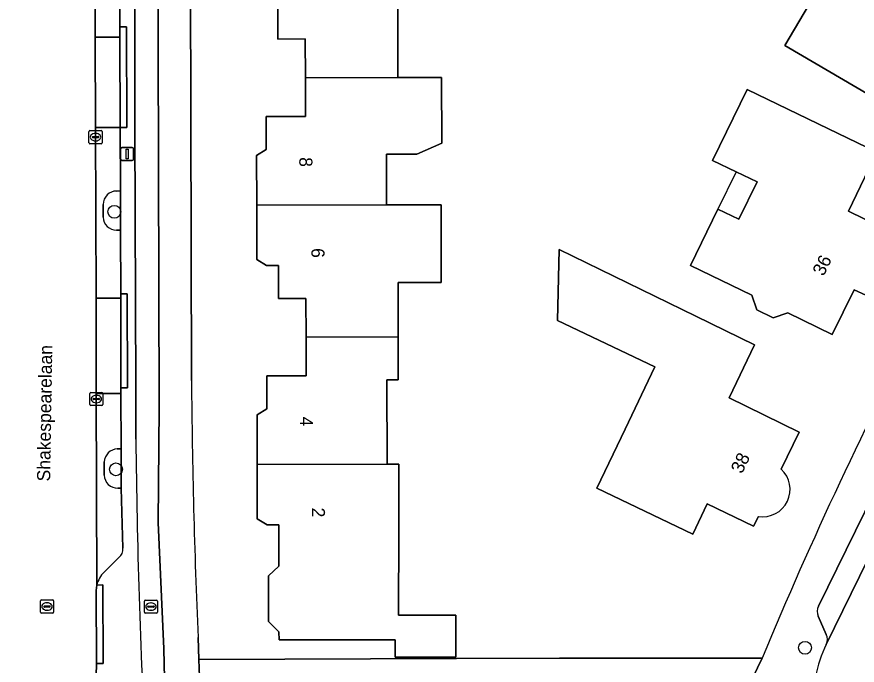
# Model space of a CAD drawing. Extents: x 160455 to 162082, y 388339 to 389736.
# Drawn here: x 161032.9 to 161097.1, y 388397.4 to 388446.9 of the extents above; entities that cross this region are included whole.
import ezdxf

# ---------------------------------------------------------------- set-up
doc = ezdxf.new("R2010")
doc.units = 0
for name, color, linetype in [('IMGEO_Berm_groen', 7, 'Continuous'), ('IMGEO_Boom', 7, 'Continuous'), ('IMGEO_Erf', 7, 'Continuous'), ('IMGEO_Fietspad_gesloten', 7, 'Continuous'), ('IMGEO_Groenvoorziening', 7, 'Continuous'), ('IMGEO_Hek', 7, 'Continuous'), ('IMGEO_Kolk', 7, 'Continuous'), ('IMGEO_Lichtmast', 7, 'Continuous'), ('IMGEO_Openbare_ruimte_label', 7, 'Continuous'), ('IMGEO_Pand', 7, 'Continuous'), ('IMGEO_Pand_nummerreeks', 7, 'Continuous'), ('IMGEO_Pand_overbouw', 7, 'Continuous'), ('IMGEO_Parkeervlak_open', 7, 'Continuous'), ('IMGEO_Rijbaan_lokaal_gesloten', 7, 'Continuous'), ('IMGEO_Rijbaan_lokaal_open', 7, 'Continuous'), ('IMGEO_Rioolput', 7, 'Continuous'), ('IMGEO_Verkeerseiland_open', 7, 'Continuous'), ('IMGEO_Voetpad_open', 7, 'Continuous')]:
    doc.layers.add(name, color=color, linetype=linetype)

msp = doc.modelspace()

# ---------------------------------------------------------------- linework, layer by layer
at = {"layer": 'IMGEO_Berm_groen'}
for points in [[(161040.836, 388433.582), (161040.532, 388433.576)], [(161040.536, 388430.582), (161040.842, 388430.584), (161040.836, 388433.582)], [(161039.532, 388432.562), (161039.514, 388431.579)], [(161040.901, 388413.911), (161040.6, 388413.914)], [(161040.634, 388410.916), (161040.908, 388410.917), (161040.901, 388413.911)], [(161039.603, 388412.91), (161039.607, 388411.888)]]:
    msp.add_lwpolyline(points, dxfattribs=at)
for centre, radius, start, end in [((161040.537, 388432.57), 1.006, 90.31274, 180.48381), ((161040.573, 388431.642), 1.061, 183.41438, 268.00446), ((161040.672, 388412.845), 1.071, 93.85625, 176.54462), ((161040.593, 388411.901), 0.986, 180.74769, 272.40436)]:
    msp.add_arc(centre, radius, start, end, dxfattribs=at)
at = {"layer": 'IMGEO_Boom'}
for centre in [(161040.373, 388431.992), (161040.496, 388412.348), (161093.08, 388398.727)]:
    msp.add_circle(centre, 0.489, dxfattribs=at)
at = {"layer": 'IMGEO_Erf'}
for points in [[(161046.039, 388518.896), (161046.027, 388517.284), (161046.068, 388500), (161046.261, 388419.133)], [(161062.016, 388452.327), (161061.999, 388442.233), (161065.35, 388442.24), (161065.361, 388437.228), (161063.451, 388436.384), (161061.141, 388436.379), (161061.15, 388432.527), (161062.05, 388432.529), (161065.32, 388432.527), (161065.315, 388426.604), (161062.046, 388426.606), (161062.043, 388422.444), (161062.04, 388419.174), (161061.169, 388419.172), (161061.184, 388412.73), (161062.084, 388412.732), (161062.074, 388406.487), (161062.067, 388402.428), (161062.065, 388401.207), (161066.429, 388401.211), (161066.432, 388398.017), (161061.812, 388398.012), (161061.81, 388399.341), (161052.94, 388399.332), (161052.939, 388399.951), (161052.139, 388400.74), (161052.135, 388404.21), (161052.933, 388404.959), (161052.932, 388405.579), (161052.93, 388408.108), (161052.03, 388408.107), (161051.281, 388408.557), (161051.277, 388412.708), (161051.273, 388416.503), (161052.013, 388416.954), (161052.011, 388419.473), (161055.008, 388419.479), (161055.002, 388422.429), (161054.996, 388425.382), (161052.899, 388425.378), (161052.894, 388427.905), (161051.994, 388427.903), (161051.245, 388428.352), (161051.237, 388432.505), (161051.23, 388436.292), (161051.968, 388436.743), (161051.963, 388439.261), (161054.96, 388439.266), (161054.954, 388442.216), (161054.948, 388445.18), (161052.851, 388445.176), (161052.846, 388447.693)], [(161089.527, 388408.754), (161089.15, 388408), (161085.61, 388409.713), (161084.507, 388407.4), (161077.193, 388410.903), (161079.346, 388415.417), (161081.614, 388420.174), (161074.195, 388423.712), (161074.321, 388429.116), (161084.741, 388424.041), (161089.236, 388421.852), (161087.281, 388417.791), (161092.634, 388415.192)], [(161092.634, 388415.192), (161091.267, 388412.35)], [(161046.762, 388399.503), (161046.811, 388397.829), (161066.477, 388397.903), (161074.337, 388397.933), (161089.818, 388397.941)]]:
    msp.add_lwpolyline(points, dxfattribs=at)
for points in [[(161095.553, 388451.498), (161091.633, 388453.808), (161092.339, 388455.005), (161089.643, 388456.594), (161091.096, 388459.305), (161104.349, 388451.714), (161108.688, 388449.229), (161105.102, 388442.981), (161105.573, 388442.714), (161105.251, 388442.249), (161105.936, 388441.848), (161104.336, 388438.991), (161103.648, 388439.37), (161103.378, 388438.907), (161102.91, 388439.16), (161102.421, 388438.329), (161098.105, 388440.853), (161091.545, 388444.69)], [(161088.654, 388441.337), (161094.072, 388438.711), (161098.571, 388436.531), (161096.396, 388432.035), (161099.975, 388430.286), (161097.721, 388425.633), (161096.825, 388426.05), (161095.147, 388422.621), (161091.766, 388424.274), (161090.638, 388423.904), (161089.405, 388424.512), (161089.023, 388425.624), (161084.338, 388427.898), (161086.437, 388432.196), (161088.028, 388431.42), (161089.421, 388434.273), (161087.831, 388435.05), (161086.03, 388435.919)]]:
    msp.add_lwpolyline(points, close=True, dxfattribs=at)
for centre, radius, start, end in [((161380.249, 388277.69), 314.342, 146.8368, 157.50836), ((161616.521, 388423.866), 570.28, 180.47552, 182.44847), ((161089.854, 388410.815), 2.087, 260.99133, 47.36668)]:
    msp.add_arc(centre, radius, start, end, dxfattribs=at)
at = {"layer": 'IMGEO_Fietspad_gesloten'}
for points in [[(161045.799, 388372.748), (161047.068, 388368.677), (161048.549, 388369.152), (161048.353, 388369.734), (161047.888, 388371.283), (161047.024, 388374.158), (161046.22, 388376.946), (161045.77, 388378.804), (161045.437, 388380.369), (161045.132, 388382.192), (161044.761, 388384.41), (161044.592, 388387.017), (161044.303, 388391.456), (161044.217, 388395.262), (161044.139, 388398.649), (161043.731, 388408.279), (161043.804, 388417.053), (161043.565, 388500), (161043.515, 388517.282), (161043.456, 388533.613), (161043.268, 388616.342)], [(161041.86, 388477.969), (161041.884, 388465.6), (161041.91, 388457.852), (161041.946, 388446.081), (161041.931, 388438.385), (161042.023, 388418.572), (161042.017, 388414.64)]]:
    msp.add_lwpolyline(points, dxfattribs=at)
msp.add_arc((161586.901, 388419.907), 544.909, 180.55382, 183.07672, dxfattribs=at)
at = {"layer": 'IMGEO_Groenvoorziening'}
for points in [[(161089.818, 388397.941), (161074.337, 388397.933), (161066.477, 388397.903), (161046.811, 388397.829), (161046.885, 388396.513)], [(161088.765, 388395.783), (161089.818, 388397.941)]]:
    msp.add_lwpolyline(points, dxfattribs=at)
at = {"layer": 'IMGEO_Hek'}
msp.add_lwpolyline([(161074.337, 388397.933), (161089.818, 388397.941)], dxfattribs=at)
at = {"layer": 'IMGEO_Kolk'}
for p, q in [((161038.441, 388437.264), (161038.441, 388438.116)), ((161038.516, 388438.19), (161039.368, 388438.19)), ((161039.442, 388438.116), (161039.442, 388437.264)), ((161038.7, 388437.684), (161038.7, 388437.696)), ((161039.138, 388437.647), (161038.74, 388437.647)), ((161038.743, 388437.733), (161039.141, 388437.733)), ((161038.952, 388437.41), (161038.927, 388437.41)), ((161038.929, 388437.97), (161038.954, 388437.97)), ((161039.184, 388437.696), (161039.184, 388437.684)), ((161039.368, 388437.19), (161038.516, 388437.19)), ((161038.579, 388418.208), (161039.431, 388418.208)), ((161038.504, 388417.282), (161038.504, 388418.134)), ((161038.763, 388417.702), (161038.763, 388417.714)), ((161039.201, 388417.665), (161038.803, 388417.665)), ((161038.806, 388417.751), (161039.204, 388417.751)), ((161038.992, 388417.988), (161039.017, 388417.988)), ((161039.247, 388417.714), (161039.247, 388417.702)), ((161039.505, 388418.134), (161039.505, 388417.282)), ((161039.431, 388417.208), (161038.579, 388417.208)), ((161039.015, 388417.428), (161038.99, 388417.428))]:
    msp.add_line(p, q, dxfattribs=at)
for points in [[(161038.441, 388437.264), (161038.441, 388438.116)], [(161038.516, 388438.19), (161039.368, 388438.19)], [(161039.442, 388438.116), (161039.442, 388437.264)], [(161039.368, 388437.19), (161038.516, 388437.19)], [(161038.579, 388418.208), (161039.431, 388418.208)], [(161038.504, 388417.282), (161038.504, 388418.134)], [(161039.505, 388418.134), (161039.505, 388417.282)], [(161039.431, 388417.208), (161038.579, 388417.208)]]:
    msp.add_lwpolyline(points, dxfattribs=at)
for centre, radius, start, end in [((161038.518, 388438.114), 0.0765, 91.55205, 178.44795), ((161038.518, 388438.114), 0.0765, 91.55205, 178.44795), ((161039.366, 388438.114), 0.0765, 1.55205, 88.44795), ((161039.366, 388438.114), 0.0765, 1.55205, 88.44795), ((161038.74, 388437.693), 0.0403, 85.87752, 175.75265), ((161038.737, 388437.683), 0.0366, 178.93798, 274.71019), ((161039.141, 388437.69), 0.043, 264.86636, 352.45326), ((161039.145, 388437.695), 0.0386, 1.73085, 96.63898), ((161038.518, 388437.266), 0.0765, 181.55205, 268.44795), ((161038.518, 388437.266), 0.0765, 181.55205, 268.44795), ((161039.366, 388437.266), 0.0765, 271.55205, 358.44795), ((161039.366, 388437.266), 0.0765, 271.55205, 358.44795), ((161038.581, 388418.132), 0.0765, 91.55205, 178.44795), ((161038.581, 388418.132), 0.0765, 91.55205, 178.44795), ((161039.429, 388418.132), 0.0765, 1.55205, 88.44795), ((161039.429, 388418.132), 0.0765, 1.55205, 88.44795), ((161038.803, 388417.711), 0.0403, 85.87752, 175.75265), ((161038.8, 388417.701), 0.0366, 178.93798, 274.71019), ((161039.204, 388417.708), 0.043, 264.86636, 352.45326), ((161039.208, 388417.713), 0.0386, 1.73085, 96.63898), ((161038.581, 388417.284), 0.0765, 181.55205, 268.44795), ((161038.581, 388417.284), 0.0765, 181.55205, 268.44795), ((161039.429, 388417.284), 0.0765, 271.55205, 358.44795), ((161039.429, 388417.284), 0.0765, 271.55205, 358.44795)]:
    msp.add_arc(centre, radius, start, end, dxfattribs=at)
for centre, major_axis, ratio, start_param, end_param in [((161038.928, 388437.69), (-0.387, 0.002), 0.722429, 4.712389, 7.853982), ((161038.953, 388437.69), (-0.39, 0.002), 0.717154, 1.570796, 4.712389), ((161038.991, 388417.708), (-0.387, 0.002), 0.722429, 4.712389, 7.853982), ((161039.016, 388417.708), (-0.39, 0.002), 0.717154, 1.570796, 4.712389)]:
    msp.add_ellipse(centre, major_axis=major_axis, ratio=ratio, start_param=start_param, end_param=end_param, dxfattribs=at)
at = {"layer": 'IMGEO_Lichtmast'}
for p, q in [((161040.857, 388436.004), (161040.857, 388436.804)), ((161040.857, 388436.804), (161040.857, 388436.004)), ((161040.957, 388436.904), (161041.747, 388436.904)), ((161041.747, 388436.904), (161040.957, 388436.904)), ((161041.847, 388436.804), (161041.847, 388436.004)), ((161041.847, 388436.004), (161041.847, 388436.804)), ((161041.747, 388435.904), (161040.957, 388435.904)), ((161040.957, 388435.904), (161041.747, 388435.904))]:
    msp.add_line(p, q, dxfattribs=at)
msp.add_lwpolyline([(161041.277, 388436.779), (161041.427, 388436.779), (161041.427, 388436.029), (161041.277, 388436.029), (161041.277, 388436.779)], dxfattribs=at)
for centre, start, end in [((161040.957, 388436.804), 90, 180), ((161040.957, 388436.804), 90, 180), ((161041.747, 388436.804), 0, 90), ((161041.747, 388436.804), 360, 90), ((161040.957, 388436.004), 180, 270), ((161040.957, 388436.004), 180, 270), ((161041.747, 388436.004), 270, 0), ((161041.747, 388436.004), 270, 0)]:
    msp.add_arc(centre, 0.1, start, end, dxfattribs=at)
at = {"layer": 'IMGEO_Pand'}
for points in [[(161098.105, 388440.853), (161102.421, 388438.329), (161102.91, 388439.16), (161103.378, 388438.907), (161103.648, 388439.37), (161104.336, 388438.991), (161105.936, 388441.848), (161105.251, 388442.249), (161105.573, 388442.714), (161105.102, 388442.981), (161108.688, 388449.229), (161104.349, 388451.714), (161091.096, 388459.305), (161089.643, 388456.594), (161092.339, 388455.005), (161091.633, 388453.808), (161095.553, 388451.498), (161091.545, 388444.69)], [(161061.116, 388452.325), (161051.189, 388452.303), (161051.197, 388448.14), (161051.946, 388447.691), (161052.846, 388447.693), (161052.851, 388445.176), (161054.948, 388445.18), (161054.954, 388442.216), (161061.999, 388442.233), (161062.016, 388452.327)], [(161054.954, 388442.216), (161054.96, 388439.266), (161051.963, 388439.261), (161051.968, 388436.743), (161051.23, 388436.292), (161051.237, 388432.505), (161061.15, 388432.527), (161061.141, 388436.379), (161063.451, 388436.384), (161065.361, 388437.228), (161065.35, 388442.24), (161061.999, 388442.233)], [(161096.396, 388432.035), (161098.571, 388436.531), (161094.072, 388438.711), (161088.654, 388441.337), (161086.03, 388435.919), (161087.831, 388435.05), (161089.421, 388434.273), (161088.028, 388431.42), (161086.437, 388432.196), (161084.338, 388427.898), (161089.023, 388425.624), (161089.405, 388424.512), (161090.638, 388423.904), (161091.766, 388424.274), (161095.147, 388422.621), (161096.825, 388426.05), (161097.721, 388425.633), (161099.975, 388430.286)], [(161062.043, 388422.444), (161062.046, 388426.606), (161065.315, 388426.604), (161065.32, 388432.527), (161062.05, 388432.529), (161061.15, 388432.527), (161051.237, 388432.505), (161051.245, 388428.352), (161051.994, 388427.903), (161052.894, 388427.905), (161052.899, 388425.378), (161054.996, 388425.382), (161055.002, 388422.429)], [(161062.043, 388422.444), (161055.002, 388422.429), (161055.008, 388419.479), (161052.011, 388419.473), (161052.013, 388416.954), (161051.273, 388416.503), (161051.277, 388412.708), (161061.184, 388412.73), (161061.169, 388419.172), (161062.04, 388419.174)], [(161051.277, 388412.708), (161051.281, 388408.557), (161052.03, 388408.107), (161052.93, 388408.108), (161052.932, 388405.579), (161052.933, 388404.959), (161052.135, 388404.21), (161052.139, 388400.74), (161052.939, 388399.951), (161052.94, 388399.332), (161061.81, 388399.341), (161061.812, 388398.012), (161066.432, 388398.017), (161066.429, 388401.211), (161062.065, 388401.207), (161062.067, 388402.428), (161062.074, 388406.487), (161062.084, 388412.732), (161061.184, 388412.73)]]:
    msp.add_lwpolyline(points, close=True, dxfattribs=at)
msp.add_lwpolyline([(161091.267, 388412.35), (161092.634, 388415.192), (161087.281, 388417.791), (161089.236, 388421.852), (161084.741, 388424.041), (161074.321, 388429.116), (161074.195, 388423.712), (161081.614, 388420.174), (161079.346, 388415.417), (161077.193, 388410.903), (161084.507, 388407.4), (161085.61, 388409.713), (161089.15, 388408), (161089.527, 388408.754)], dxfattribs=at)
msp.add_arc((161089.854, 388410.815), 2.087, 260.99133, 47.36668, dxfattribs=at)
at = {"layer": 'IMGEO_Pand_overbouw'}
msp.add_lwpolyline([(161087.831, 388435.05), (161086.437, 388432.196), (161088.028, 388431.42), (161089.421, 388434.273)], close=True, dxfattribs=at)
at = {"layer": 'IMGEO_Parkeervlak_open'}
for points in [[(161040.782, 388457.86), (161038.89, 388457.855), (161038.924, 388445.319), (161040.803, 388445.324), (161040.801, 388446.108), (161040.802, 388450.578), (161040.497, 388450.589)], [(161040.822, 388438.425), (161038.943, 388438.42), (161038.979, 388425.411), (161040.862, 388425.416), (161040.861, 388425.735), (161040.842, 388430.584), (161040.536, 388430.582)], [(161040.532, 388433.576), (161040.836, 388433.582), (161040.822, 388438.425)], [(161039.514, 388431.579), (161039.532, 388432.562)], [(161040.6, 388413.914), (161040.901, 388413.911), (161040.876, 388418.136), (161038.999, 388418.131), (161039.039, 388403.519)], [(161039.607, 388411.888), (161039.603, 388412.91)], [(161100.647, 388411.173), (161099.037, 388411.955), (161094.099, 388401.913)], [(161094.699, 388398.983), (161098.509, 388406.772), (161100.647, 388411.173)], [(161040.908, 388410.917), (161040.634, 388410.916)], [(161041.019, 388406.317), (161040.908, 388410.917)], [(161039.597, 388404.5), (161040.727, 388405.622)], [(161094.093, 388401.132), (161094.696, 388399.752)]]:
    msp.add_lwpolyline(points, dxfattribs=at)
for points in [[(161040.803, 388445.324), (161038.924, 388445.319), (161038.943, 388438.42), (161040.822, 388438.425)], [(161040.862, 388425.416), (161038.979, 388425.411), (161038.999, 388418.131), (161040.876, 388418.136), (161040.873, 388418.571)]]:
    msp.add_lwpolyline(points, close=True, dxfattribs=at)
for centre, radius, start, end in [((161040.537, 388432.57), 1.006, 90.31274, 180.48381), ((161040.573, 388431.642), 1.061, 183.41438, 268.00446), ((161040.672, 388412.845), 1.071, 93.85625, 176.54462), ((161040.593, 388411.901), 0.986, 180.74769, 272.40436), ((161040.246, 388406.233), 0.777, 308.20481, 6.21636), ((161040.957, 388403.077), 1.969, 133.71159, 167.02534), ((161094.825, 388401.517), 0.827, 151.38433, 207.73534), ((161093.876, 388399.364), 0.907, 335.14994, 25.2971)]:
    msp.add_arc(centre, radius, start, end, dxfattribs=at)
at = {"layer": 'IMGEO_Rijbaan_lokaal_gesloten'}
for points in [[(161038.999, 388418.131), (161038.979, 388425.411), (161038.943, 388438.42), (161038.924, 388445.319), (161038.89, 388457.855), (161038.869, 388465.587), (161038.863, 388467.758), (161031.753, 388467.74), (161031.576, 388462.237), (161031.295, 388453.541), (161029.193, 388390.038), (161028.905, 388381.025), (161028.523, 388369.747), (161028.334, 388363.151), (161028.158, 388359.809), (161028.136, 388359.622), (161028.131, 388359.582)], [(161038.997, 388396.416), (161038.994, 388396.581), (161039.023, 388397.524), (161038.989, 388403.09), (161039.039, 388403.519), (161038.999, 388418.131)]]:
    msp.add_lwpolyline(points, dxfattribs=at)
at = {"layer": 'IMGEO_Rijbaan_lokaal_open'}
msp.add_lwpolyline([(161110.246, 388430.821), (161109.733, 388429.776), (161108.157, 388426.565), (161105.022, 388420.179), (161102.316, 388414.609), (161100.647, 388411.173), (161098.509, 388406.772), (161094.699, 388398.983)], dxfattribs=at)
msp.add_arc((161104.581, 388394.286), 10.941, 154.57735, 181.45034, dxfattribs=at)
at = {"layer": 'IMGEO_Rioolput'}
for p, q in [((161034.741, 388401.453), (161034.741, 388402.305)), ((161034.816, 388402.379), (161035.668, 388402.379)), ((161035.229, 388402.159), (161035.254, 388402.159)), ((161035.742, 388402.305), (161035.742, 388401.453)), ((161042.666, 388401.444), (161042.666, 388402.296)), ((161042.741, 388402.37), (161043.593, 388402.37)), ((161043.154, 388402.15), (161043.179, 388402.15)), ((161043.667, 388402.296), (161043.667, 388401.444)), ((161035, 388401.873), (161035, 388401.885)), ((161035.438, 388401.836), (161035.04, 388401.836)), ((161035.043, 388401.922), (161035.441, 388401.922)), ((161035.252, 388401.599), (161035.227, 388401.599)), ((161035.484, 388401.885), (161035.484, 388401.873)), ((161042.925, 388401.864), (161042.925, 388401.876)), ((161043.363, 388401.827), (161042.965, 388401.827)), ((161042.968, 388401.913), (161043.366, 388401.913)), ((161043.177, 388401.59), (161043.152, 388401.59)), ((161043.409, 388401.876), (161043.409, 388401.864)), ((161035.668, 388401.379), (161034.816, 388401.379)), ((161043.593, 388401.37), (161042.741, 388401.37))]:
    msp.add_line(p, q, dxfattribs=at)
for points in [[(161034.741, 388401.453), (161034.741, 388402.305)], [(161034.816, 388402.379), (161035.668, 388402.379)], [(161035.742, 388402.305), (161035.742, 388401.453)], [(161042.666, 388401.444), (161042.666, 388402.296)], [(161042.741, 388402.37), (161043.593, 388402.37)], [(161043.667, 388402.296), (161043.667, 388401.444)], [(161035.668, 388401.379), (161034.816, 388401.379)], [(161043.593, 388401.37), (161042.741, 388401.37)]]:
    msp.add_lwpolyline(points, dxfattribs=at)
for centre, radius, start, end in [((161034.818, 388402.303), 0.0765, 91.55205, 178.44795), ((161034.818, 388402.303), 0.0765, 91.55205, 178.44795), ((161035.666, 388402.303), 0.0765, 1.55205, 88.44795), ((161035.666, 388402.303), 0.0765, 1.55205, 88.44795), ((161042.743, 388402.294), 0.0765, 91.55205, 178.44795), ((161042.743, 388402.294), 0.0765, 91.55205, 178.44795), ((161043.591, 388402.294), 0.0765, 1.55205, 88.44795), ((161043.591, 388402.294), 0.0765, 1.55205, 88.44795), ((161035.04, 388401.882), 0.0403, 85.87752, 175.75265), ((161035.037, 388401.872), 0.0366, 178.93798, 274.71019), ((161035.441, 388401.879), 0.043, 264.86636, 352.45326), ((161035.445, 388401.884), 0.0386, 1.73085, 96.63898), ((161042.965, 388401.873), 0.0403, 85.87752, 175.75265), ((161042.962, 388401.863), 0.0366, 178.93798, 274.71019), ((161043.366, 388401.87), 0.043, 264.86636, 352.45326), ((161043.37, 388401.875), 0.0386, 1.73085, 96.63898), ((161034.818, 388401.455), 0.0765, 181.55205, 268.44795), ((161034.818, 388401.455), 0.0765, 181.55205, 268.44795), ((161035.666, 388401.455), 0.0765, 271.55205, 358.44795), ((161035.666, 388401.455), 0.0765, 271.55205, 358.44795), ((161042.743, 388401.446), 0.0765, 181.55205, 268.44795), ((161042.743, 388401.446), 0.0765, 181.55205, 268.44795), ((161043.591, 388401.446), 0.0765, 271.55205, 358.44795), ((161043.591, 388401.446), 0.0765, 271.55205, 358.44795)]:
    msp.add_arc(centre, radius, start, end, dxfattribs=at)
for centre, major_axis, ratio, start_param, end_param in [((161035.228, 388401.879), (-0.387, 0.002), 0.722429, 4.712389, 7.853982), ((161035.253, 388401.879), (-0.39, 0.002), 0.717154, 1.570796, 4.712389), ((161043.153, 388401.87), (-0.387, 0.002), 0.722429, 4.712389, 7.853982), ((161043.178, 388401.87), (-0.39, 0.002), 0.717154, 1.570796, 4.712389)]:
    msp.add_ellipse(centre, major_axis=major_axis, ratio=ratio, start_param=start_param, end_param=end_param, dxfattribs=at)
at = {"layer": 'IMGEO_Verkeerseiland_open'}
for points in [[(161040.736, 388477.925), (161040.743, 388473.214), (161040.749, 388470.234), (161040.745, 388465.592), (161041.244, 388465.594), (161041.281, 388457.862), (161040.782, 388457.86), (161040.798, 388453.548), (161040.802, 388450.578), (161040.801, 388446.108), (161041.3, 388446.109), (161041.322, 388438.426), (161040.822, 388438.425), (161040.836, 388433.582), (161040.842, 388430.584), (161040.861, 388425.735), (161041.36, 388425.735), (161041.372, 388418.571), (161040.873, 388418.571), (161040.876, 388418.136), (161040.901, 388413.911), (161040.908, 388410.917), (161041.019, 388406.317)], [(161042.017, 388414.64), (161042.023, 388418.572), (161041.931, 388438.385), (161041.946, 388446.081), (161041.91, 388457.852), (161041.884, 388465.6), (161041.86, 388477.969)], [(161040.727, 388405.622), (161039.597, 388404.5)], [(161039.039, 388403.519), (161039.49, 388403.521), (161039.522, 388397.526), (161039.023, 388397.524), (161038.994, 388396.581), (161038.997, 388396.416)]]:
    msp.add_lwpolyline(points, dxfattribs=at)
for points in [[(161041.3, 388446.109), (161040.801, 388446.108), (161040.803, 388445.324), (161040.822, 388438.425), (161041.322, 388438.426)], [(161041.36, 388425.735), (161040.861, 388425.735), (161040.862, 388425.416), (161040.873, 388418.571), (161041.372, 388418.571)], [(161039.039, 388403.519), (161038.989, 388403.09), (161039.023, 388397.524), (161039.522, 388397.526), (161039.49, 388403.521)]]:
    msp.add_lwpolyline(points, close=True, dxfattribs=at)
for centre, radius, start, end in [((161586.901, 388419.907), 544.909, 180.55382, 183.07672), ((161040.246, 388406.233), 0.777, 308.20481, 6.21636), ((161040.957, 388403.077), 1.969, 133.71159, 167.02534)]:
    msp.add_arc(centre, radius, start, end, dxfattribs=at)
at = {"layer": 'IMGEO_Voetpad_open'}
for points in [[(161043.565, 388500), (161043.804, 388417.053), (161043.731, 388408.279), (161044.139, 388398.649), (161044.217, 388395.262), (161044.303, 388391.456), (161044.592, 388387.017), (161044.761, 388384.41), (161045.132, 388382.192), (161045.437, 388380.369), (161045.77, 388378.804), (161046.22, 388376.946), (161047.024, 388374.158), (161047.888, 388371.283), (161048.353, 388369.734), (161048.549, 388369.152), (161049.057, 388367.639), (161049.829, 388365.153), (161050.366, 388363.516), (161051.029, 388361.449), (161054.998, 388362.025)], [(161046.261, 388419.133), (161046.068, 388500)], [(161094.099, 388401.913), (161099.037, 388411.955), (161099.159, 388412.204), (161098.71, 388412.422), (161100.407, 388415.919), (161100.856, 388415.701), (161106.531, 388427.363), (161106.084, 388427.586), (161107.96, 388431.336), (161108.407, 388431.113)], [(161094.696, 388399.752), (161094.093, 388401.132)], [(161046.885, 388396.513), (161046.811, 388397.829), (161046.762, 388399.503)], [(161089.818, 388397.941), (161088.765, 388395.783), (161088.491, 388391.986)]]:
    msp.add_lwpolyline(points, dxfattribs=at)
for centre, radius, start, end in [((161380.249, 388277.69), 314.342, 146.8368, 157.50836), ((161616.521, 388423.866), 570.28, 180.47552, 182.44847), ((161094.825, 388401.517), 0.827, 151.38433, 207.73534), ((161093.876, 388399.364), 0.907, 335.14994, 25.2971), ((161104.581, 388394.286), 10.941, 154.57735, 181.45034)]:
    msp.add_arc(centre, radius, start, end, dxfattribs=at)

# ---------------------------------------------------------------- texts
at = {"layer": 'IMGEO_Openbare_ruimte_label'}
msp.add_text('Shakespearelaan', height=1, rotation=89.08335, dxfattribs=at).set_placement((161035.475, 388411.415))
at = {"layer": 'IMGEO_Pand_nummerreeks'}
for s, rotation, p in [('8', 270.11377, (161054.49, 388436.16)), ('6', 270.11337, (161055.412, 388429.223)), ('36', 63.9249, (161094.5, 388427.032)), ('4', 270.04549, (161054.534, 388416.369)), ('38', 64.15319, (161088.265, 388411.954)), ('2', 270.04531, (161055.449, 388409.425))]:
    msp.add_text(s, height=1, rotation=rotation, dxfattribs=at).set_placement(p)

doc.saveas('drawing.dxf')
